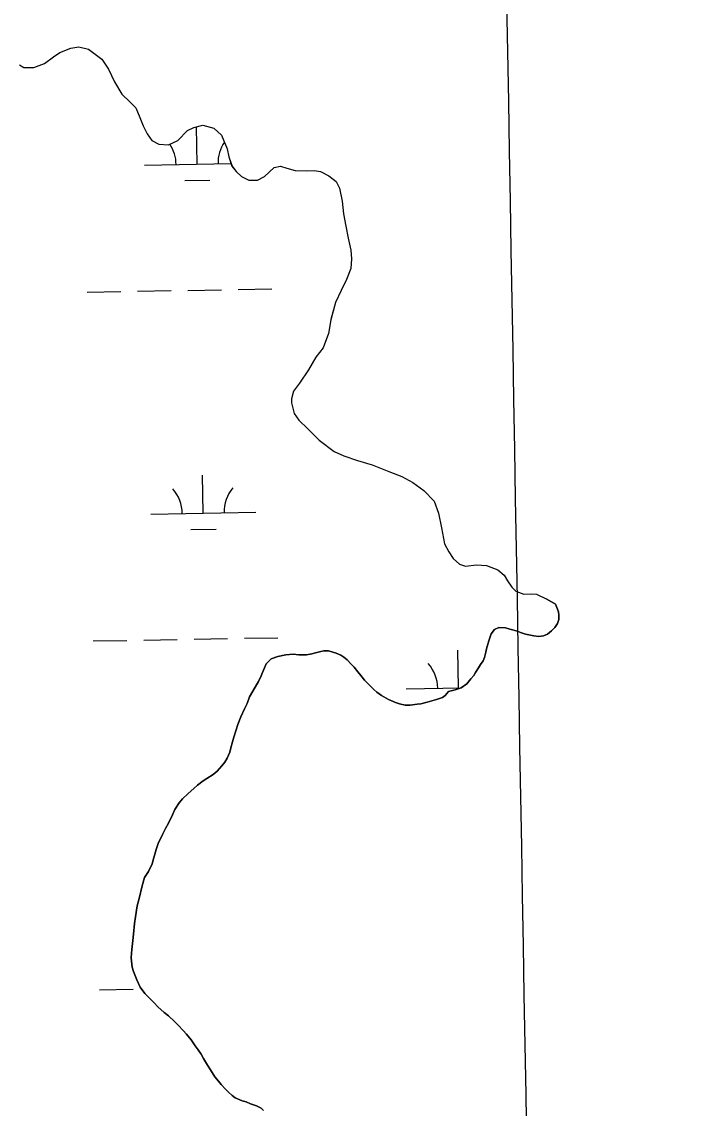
# Model space of a CAD drawing. Extents: x 3903937 to 3942190, y 260677 to 286651.
# Drawn here: x 3918202 to 3918837, y 274993 to 276029 of the extents above; entities that cross this region are included whole.
import ezdxf

# ---------------------------------------------------------------- set-up
doc = ezdxf.new("R2010")
doc.units = 0
for name, color, linetype in [('V-GRID-MAJR', 7, 'Continuous'), ('V-TOPO-SHOR', 7, 'Continuous'), ('V-WETL-SWMP', 7, 'Continuous')]:
    doc.layers.add(name, color=color, linetype=linetype)

msp = doc.modelspace()

# ---------------------------------------------------------------- linework, layer by layer
at = {"layer": 'V-GRID-MAJR'}
msp.add_spline([(3918836.554, 266203.342), (3918730.829, 272260.192), (3918625.049, 278320.127), (3918519.27, 284380.053), (3918519.216, 284383.145)], degree=3, dxfattribs=at)
at = {"layer": 'V-TOPO-SHOR'}
for points in [[(3918200.305, 275988.061), (3918204.346, 275985.292), (3918213.9760000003, 275985.386), (3918223.972, 275989.09500000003), (3918232.735, 275995.602), (3918238.716, 275999.673), (3918249.1070000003, 276003.788), (3918256.719, 276005.065), (3918265.972, 276002.749), (3918278.504, 275993.24), (3918285.019, 275983.674), (3918290.755, 275971.691), (3918297.69, 275960.12200000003), (3918305.3880000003, 275952.57300000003), (3918311.061, 275947.011), (3918314.762, 275937.817), (3918318.051, 275929.824), (3918321.737, 275922.234), (3918326.2120000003, 275915.859), (3918333.071, 275912.314), (3918342.305, 275911.603), (3918351.093, 275915.701), (3918360.2290000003, 275925.42100000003), (3918366.22, 275928.288), (3918375.028, 275930.381), (3918385.487, 275927.676), (3918392.776, 275920.923), (3918398.1240000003, 275907.734), (3918399.8030000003, 275900.126), (3918402.699, 275891.326), (3918406.7600000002, 275886.148), (3918411.622, 275881.381), (3918418.88, 275877.842), (3918426.906, 275877.919), (3918433.691, 275881.598), (3918442.838, 275890.113), (3918448.844, 275891.377), (3918454.884, 275889.429), (3918462.933, 275887.101), (3918473.367, 275886.802), (3918480.988, 275887.277), (3918487.017, 275886.132), (3918495.082, 275882.19800000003), (3918501.9590000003, 275876.648), (3918505.2320000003, 275870.26), (3918507.761, 275857.84500000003), (3918509.082, 275845.817), (3918511.204, 275834.203), (3918513.324, 275822.585), (3918515.841, 275811.374), (3918516.725, 275802.954), (3918516.0130000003, 275793.718), (3918511.702, 275783.242), (3918506.588, 275772.761), (3918501.48, 275761.474), (3918496.827, 275744.976), (3918494.5500000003, 275731.711), (3918489.466, 275718.018), (3918482.733, 275709.123), (3918475.626, 275697.016), (3918466.92, 275684.49), (3918461.378, 275676.81), (3918459.443, 275669.568), (3918459.4820000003, 275665.556), (3918461.988, 275655.55), (3918466.463, 275649.172), (3918474.973, 275640.829), (3918485.913, 275630.101), (3918500.063, 275619.405), (3918509.3340000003, 275615.081), (3918522.216, 275610.793), (3918536.304, 275606.516), (3918552.017, 275600.25), (3918564.501, 275595.558), (3918574.9930000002, 275589.641), (3918585.4990000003, 275582.119), (3918595.231, 275571.78), (3918599.3540000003, 275560.586), (3918602.301, 275546.569), (3918605.258, 275531.349), (3918609.346, 275523.765), (3918613.4220000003, 275517.38300000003), (3918619.494, 275511.825), (3918625.132, 275509.873), (3918635.552, 275511.18), (3918645.19, 275510.471), (3918656.063, 275506.566), (3918662.133, 275501.409), (3918665.398, 275495.82), (3918669.469, 275489.842), (3918673.117, 275486.266)], [(3918673.117, 275486.266), (3918680.77, 275483.131), (3918687.989, 275483.604), (3918692.808, 275483.249), (3918702.887, 275478.533)], [(3918388.443, 275314.574), (3918393.028, 275319.434), (3918395.754, 275323.151), (3918398.0500000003, 275327.012), (3918400.489, 275332.447), (3918401.64, 275336.596), (3918403.223, 275342.605), (3918404.517, 275347.041), (3918406.674, 275353.906), (3918408.114, 275359.05700000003), (3918410.985, 275366.352), (3918414.719, 275373.931), (3918417.301, 275378.93700000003), (3918419.3140000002, 275385.373), (3918422.47, 275390.665), (3918426.2, 275396.814), (3918427.9220000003, 275400.103), (3918430.361, 275405.251), (3918431.799, 275408.684), (3918433.521, 275413.118), (3918435.387, 275416.693), (3918440.1180000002, 275421.553), (3918446.418, 275423.976), (3918453.862, 275425.254), (3918460.876, 275425.961), (3918466.3140000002, 275425.522), (3918470.606, 275425.375), (3918473.613, 275425.512), (3918478.622, 275426.50800000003), (3918482.346, 275427.359), (3918487.214, 275428.498), (3918490.218, 275429.068), (3918494.5130000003, 275429.205), (3918498.949, 275428.052), (3918501.951, 275427.04600000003), (3918506.528, 275425.03500000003), (3918509.2460000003, 275423.315), (3918512.392, 275420.734), (3918516.392, 275416.579), (3918519.251, 275413.568), (3918522.5360000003, 275409.26900000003), (3918525.5360000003, 275405.544), (3918529.108, 275401.391), (3918533.394, 275396.947), (3918537.967, 275392.505), (3918540.685, 275389.924), (3918545.117, 275386.483), (3918551.836, 275382.752), (3918558.56, 275379.881), (3918562.279, 275378.73), (3918567.571, 275377.433), (3918572.58, 275377.284), (3918579.308, 275378.275), (3918582.745, 275378.844), (3918588.614, 275380.409), (3918593.196, 275381.548), (3918597.634, 275382.83), (3918603.219, 275384.681), (3918605.94, 275386.539), (3918609.094, 275390.543), (3918615.394, 275392.107), (3918621.12, 275393.95900000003), (3918626.4220000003, 275397.815), (3918630.436, 275402.39), (3918633.16, 275405.677), (3918634.883, 275408.538), (3918637.6070000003, 275412.97000000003), (3918639.472, 275416.116), (3918641.909, 275419.833), (3918643.204, 275422.981), (3918644.498, 275427.84500000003), (3918645.36, 275430.993), (3918646.5130000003, 275435.713), (3918647.519, 275438.86100000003), (3918649.6750000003, 275445.441), (3918652.829, 275449.586), (3918657.126, 275451.442), (3918663.278, 275451.004), (3918667.571, 275449.853), (3918674.724, 275447.837), (3918677.586, 275446.832), (3918682.45, 275445.251), (3918685.454, 275444.389), (3918690.318, 275443.379), (3918695.041, 275442.799), (3918699.477, 275443.651), (3918703.487, 275445.22000000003), (3918707.214, 275448.364), (3918710.509, 275451.507), (3918712.805, 275455.37), (3918714.241, 275459.23), (3918714.247, 275463.238), (3918713.823, 275466.388), (3918712.111, 275470.685), (3918710.97, 275473.835), (3918702.887, 275478.533)], [(3918432.634, 274990.925), (3918430.347, 274993.075), (3918425.915, 274995.512), (3918420.478, 274997.382), (3918416.044, 274999.104), (3918412.468, 275000.112), (3918405.744, 275003.127), (3918402.744, 275005.279), (3918399.455, 275008.287), (3918396.455, 275011.298), (3918392.309, 275015.74), (3918389.882, 275018.892), (3918386.311, 275023.191), (3918382.17, 275029.638), (3918379.4560000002, 275034.221), (3918375.602, 275040.38), (3918373.1750000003, 275044.676), (3918370.4590000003, 275048.688), (3918367.748, 275052.7), (3918363.748, 275058.287), (3918359.461, 275063.733), (3918356.318, 275067.172), (3918351.3170000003, 275072.33), (3918347.7430000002, 275075.912), (3918342.168, 275081.07300000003), (3918338.166, 275084.371), (3918332.164, 275089.675), (3918328.449, 275093.544), (3918323.017, 275098.989), (3918319.73, 275102.43), (3918315.3030000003, 275108.447), (3918311.876, 275115.465), (3918308.741, 275123.627), (3918307.6, 275127.637), (3918306.893, 275133.218), (3918306.756, 275136.797), (3918307.197, 275144.381), (3918308.0670000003, 275152.966), (3918308.792, 275158.977), (3918309.808, 275169.137), (3918310.674, 275175.72000000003), (3918312.407, 275186.021), (3918314.1350000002, 275193.175), (3918317.015, 275205.049), (3918319.46, 275213.061), (3918323.187, 275218.779), (3918326.632, 275226.074), (3918327.9280000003, 275230.938), (3918330.3740000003, 275239.664), (3918332.3850000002, 275245.53), (3918336.4050000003, 275254.11100000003), (3918339.274, 275259.688), (3918342.146, 275264.98), (3918346.02, 275272.703), (3918348.1750000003, 275277.851), (3918352.478, 275284.284), (3918355.632, 275288.145), (3918361.077, 275293.289), (3918366.38, 275298.006), (3918369.818, 275301.004), (3918375.1180000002, 275305.147), (3918378.844, 275307.576), (3918384.717, 275311.43200000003), (3918388.443, 275314.574)]]:
    msp.add_lwpolyline(points, dxfattribs=at)
at = {"layer": 'V-WETL-SWMP'}
for p, q in [((3918238.715, 275999.6729999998), (3918249.108, 276003.78799999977)), ((3918249.108, 276003.78799999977), (3918256.72, 276005.06599999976)), ((3918256.72, 276005.06599999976), (3918265.972, 276002.7489999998)), ((3918223.971, 275989.0959999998), (3918232.736, 275995.6019999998)), ((3918232.736, 275995.6019999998), (3918238.715, 275999.6729999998)), ((3918265.972, 276002.7489999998), (3918278.505, 275993.24099999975)), ((3918278.505, 275993.24099999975), (3918285.019, 275983.674)), ((3918200.305, 275988.06099999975), (3918204.345, 275985.2919999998)), ((3918204.345, 275985.292), (3918213.975, 275985.386)), ((3918213.975, 275985.386), (3918223.971, 275989.0959999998)), ((3918285.019, 275983.674), (3918290.755, 275971.691)), ((3918290.755, 275971.691), (3918297.69, 275960.12200000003)), ((3918297.69, 275960.12200000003), (3918305.3880000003, 275952.57300000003)), ((3918305.3880000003, 275952.57299999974), (3918311.061, 275947.01)), ((3918311.061, 275947.01), (3918314.762, 275937.81699999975)), ((3918314.762, 275937.81699999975), (3918318.051, 275929.824)), ((3918318.051, 275929.824), (3918321.737, 275922.23499999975)), ((3918321.737, 275922.23499999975), (3918326.213, 275915.8579999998)), ((3918351.094, 275915.70099999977), (3918360.2290000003, 275925.42099999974)), ((3918360.2290000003, 275925.42099999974), (3918366.22, 275928.28899999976)), ((3918366.22, 275928.28899999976), (3918375.028, 275930.38099999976)), ((3918369.407233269, 275893.1843763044), (3918368.7786344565, 275928.896704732)), ((3918375.028, 275930.38099999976), (3918385.488, 275927.67499999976)), ((3918385.488, 275927.675), (3918392.7770000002, 275920.92399999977)), ((3918392.7770000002, 275920.92399999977), (3918398.123, 275907.734)), ((3918326.213, 275915.8579999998), (3918333.0700000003, 275912.314)), ((3918333.0700000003, 275912.314), (3918342.306, 275911.6019999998)), ((3918342.306, 275911.6019999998), (3918351.094, 275915.70099999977)), ((3918398.123, 275907.734), (3918399.802, 275900.12599999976)), ((3918399.802, 275900.12599999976), (3918402.698, 275891.326)), ((3918319.4149769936, 275892.3044260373), (3918401.8982189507, 275893.75627390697)), ((3918402.698, 275891.326), (3918406.761, 275886.14900000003)), ((3918433.6920000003, 275881.597), (3918442.838, 275890.114)), ((3918442.838, 275890.114), (3918448.845, 275891.376)), ((3918448.845, 275891.376), (3918454.883, 275889.42899999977)), ((3918406.761, 275886.14900000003), (3918411.623, 275881.381)), ((3918411.623, 275881.38099999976), (3918418.881, 275877.841)), ((3918426.906, 275877.91899999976), (3918433.6920000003, 275881.5969999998)), ((3918454.883, 275889.42899999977), (3918462.932, 275887.1)), ((3918462.932, 275887.1), (3918473.3680000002, 275886.801)), ((3918473.3680000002, 275886.801), (3918480.988, 275887.277)), ((3918480.988, 275887.277), (3918487.018, 275886.132)), ((3918487.018, 275886.132), (3918495.083, 275882.19799999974)), ((3918495.083, 275882.19799999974), (3918501.9590000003, 275876.647)), ((3918357.680662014, 275877.5445781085), (3918381.676945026, 275877.96695423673)), ((3918418.881, 275877.841), (3918426.906, 275877.91899999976)), ((3918501.9590000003, 275876.647), (3918505.2320000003, 275870.259)), ((3918505.2320000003, 275870.259), (3918507.761, 275857.844)), ((3918507.761, 275857.844), (3918509.082, 275845.818)), ((3918509.082, 275845.818), (3918511.203, 275834.20199999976)), ((3918511.203, 275834.20199999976), (3918513.323, 275822.5849999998)), ((3918513.323, 275822.5849999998), (3918515.84, 275811.374)), ((3918515.84, 275811.374), (3918516.725, 275802.955)), ((3918516.725, 275802.955), (3918516.0130000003, 275793.719)), ((3918516.0130000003, 275793.719), (3918511.701, 275783.243)), ((3918511.701, 275783.243), (3918506.5870000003, 275772.76)), ((3918264.6929108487, 275771.2516241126), (3918296.6879548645, 275771.8147922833)), ((3918312.6854768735, 275772.09637636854), (3918344.6805208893, 275772.6595445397)), ((3918360.678042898, 275772.9411286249), (3918392.6730869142, 275773.5042967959)), ((3918408.670608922, 275773.7858808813), (3918440.665652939, 275774.349049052)), ((3918506.5870000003, 275772.76), (3918501.481, 275761.47399999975)), ((3918501.481, 275761.47399999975), (3918496.827, 275744.97499999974)), ((3918496.827, 275744.97499999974), (3918494.549, 275731.711)), ((3918494.549, 275731.711), (3918489.466, 275718.017)), ((3918489.466, 275718.017), (3918482.7319999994, 275709.1229999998)), ((3918482.7320000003, 275709.1229999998), (3918475.627, 275697.015)), ((3918475.627, 275697.015), (3918466.921, 275684.49)), ((3918466.921, 275684.49), (3918461.378, 275676.81099999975)), ((3918461.378, 275676.81099999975), (3918459.443, 275669.5689999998)), ((3918459.443, 275669.5689999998), (3918459.4820000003, 275665.556)), ((3918459.4820000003, 275665.556), (3918461.988, 275655.549)), ((3918461.988, 275655.549), (3918466.464, 275649.172)), ((3918466.464, 275649.172), (3918474.973, 275640.828)), ((3918474.973, 275640.828), (3918485.913, 275630.101)), ((3918485.913, 275630.101), (3918500.062, 275619.404)), ((3918500.062, 275619.404), (3918509.3340000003, 275615.081)), ((3918509.3340000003, 275615.081), (3918522.217, 275610.793)), ((3918522.217, 275610.7929999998), (3918536.304, 275606.51699999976)), ((3918536.304, 275606.51699999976), (3918552.0160000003, 275600.24999999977)), ((3918552.0160000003, 275600.24999999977), (3918564.502, 275595.55700000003)), ((3918375.26198237, 275560.5608991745), (3918374.628418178, 275596.555323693)), ((3918564.502, 275595.55700000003), (3918574.9930000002, 275589.6399999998)), ((3918574.9930000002, 275589.6399999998), (3918585.5, 275582.119)), ((3918585.5, 275582.119), (3918595.2320000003, 275571.7799999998)), ((3918595.2320000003, 275571.7799999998), (3918599.3540000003, 275560.585)), ((3918325.2697260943, 275559.6809489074), (3918425.2542386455, 275561.44084944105)), ((3918599.3540000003, 275560.585), (3918602.301, 275546.5689999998)), ((3918363.5354111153, 275544.9211009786), (3918387.5316941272, 275545.3434771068)), ((3918602.301, 275546.5689999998), (3918605.259, 275531.349)), ((3918605.259, 275531.349), (3918609.346, 275523.7639999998)), ((3918609.346, 275523.7639999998), (3918613.421, 275517.38299999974)), ((3918613.421, 275517.38299999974), (3918619.495, 275511.825)), ((3918619.495, 275511.825), (3918625.132, 275509.8739999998)), ((3918625.132, 275509.8739999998), (3918635.552, 275511.17999999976)), ((3918635.552, 275511.17999999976), (3918645.19, 275510.4709999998)), ((3918645.19, 275510.471), (3918656.063, 275506.565)), ((3918656.063, 275506.565), (3918662.133, 275501.408)), ((3918662.133, 275501.408), (3918665.398, 275495.821)), ((3918665.398, 275495.821), (3918669.469, 275489.842)), ((3918669.469, 275489.842), (3918673.116, 275486.266)), ((3918673.116, 275486.266), (3918680.771, 275483.131)), ((3918680.771, 275483.131), (3918687.99, 275483.60299999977)), ((3918687.99, 275483.60299999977), (3918692.808, 275483.249)), ((3918692.808, 275483.249), (3918702.887, 275478.5319999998)), ((3918702.887, 275478.5319999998), (3918710.97, 275473.83400000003)), ((3918710.97, 275473.83400000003), (3918712.11, 275470.684)), ((3918712.11, 275470.684), (3918713.822, 275466.388)), ((3918713.822, 275466.388), (3918714.2460000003, 275463.238)), ((3918712.804, 275455.3689999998), (3918710.509, 275451.50800000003)), ((3918714.241, 275459.231), (3918712.804, 275455.3689999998)), ((3918714.2460000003, 275463.238), (3918714.241, 275459.231)), ((3918649.6750000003, 275445.441), (3918647.519, 275438.86099999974)), ((3918652.83, 275449.587), (3918649.6750000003, 275445.441)), ((3918657.126, 275451.44099999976), (3918652.83, 275449.58699999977)), ((3918663.279, 275451.003), (3918657.126, 275451.44099999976)), ((3918667.571, 275449.852), (3918663.279, 275451.003)), ((3918674.724, 275447.838), (3918667.571, 275449.852)), ((3918677.585, 275446.832), (3918674.724, 275447.838)), ((3918682.449, 275445.251), (3918677.585, 275446.8320000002)), ((3918685.453, 275444.388), (3918682.449, 275445.251)), ((3918690.318, 275443.379), (3918685.453, 275444.388)), ((3918703.487, 275445.221), (3918699.477, 275443.652)), ((3918707.213, 275448.364), (3918703.487, 275445.221)), ((3918710.509, 275451.50800000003), (3918707.213, 275448.364)), ((3918270.5476599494, 275438.6281469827), (3918302.542703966, 275439.1913151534)), ((3918318.5402259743, 275439.4728992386), (3918350.535269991, 275440.03606740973)), ((3918366.532791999, 275440.317651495), (3918398.5278360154, 275440.8808196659)), ((3918414.5253580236, 275441.1624037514), (3918446.5204020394, 275441.7255719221)), ((3918646.5130000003, 275435.71299999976), (3918645.361, 275430.992)), ((3918647.519, 275438.86099999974), (3918646.5130000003, 275435.71299999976)), ((3918695.04, 275442.79999999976), (3918690.318, 275443.379)), ((3918699.477, 275443.652), (3918695.04, 275442.79999999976)), ((3918446.418, 275423.9769999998), (3918440.117, 275421.553)), ((3918453.862, 275425.2539999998), (3918446.418, 275423.9769999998)), ((3918460.876, 275425.9599999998), (3918453.862, 275425.2539999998)), ((3918466.3140000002, 275425.523), (3918460.876, 275425.9599999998)), ((3918470.6070000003, 275425.374), (3918466.3140000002, 275425.523)), ((3918473.613, 275425.512), (3918470.6070000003, 275425.374)), ((3918478.623, 275426.507), (3918473.613, 275425.512)), ((3918482.345, 275427.35999999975), (3918478.623, 275426.50699999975)), ((3918487.213, 275428.498), (3918482.345, 275427.36)), ((3918490.219, 275429.06699999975), (3918487.213, 275428.4979999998)), ((3918494.5130000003, 275429.2039999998), (3918490.219, 275429.06699999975)), ((3918498.948, 275428.0519999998), (3918494.5130000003, 275429.2039999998)), ((3918501.952, 275427.04599999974), (3918498.948, 275428.0519999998)), ((3918506.529, 275425.0359999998), (3918501.952, 275427.04599999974)), ((3918509.2460000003, 275423.315), (3918506.529, 275425.0359999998)), ((3918618.7028782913, 275394.006421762), (3918618.069314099, 275430.00084628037)), ((3918644.498, 275427.84500000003), (3918643.203, 275422.9809999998)), ((3918645.361, 275430.992), (3918644.498, 275427.84500000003)), ((3918433.522, 275413.118), (3918431.798, 275408.684)), ((3918435.3880000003, 275416.6939999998), (3918433.522, 275413.118)), ((3918440.117, 275421.553), (3918435.3880000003, 275416.6939999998)), ((3918512.3910000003, 275420.73399999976), (3918509.2460000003, 275423.315)), ((3918516.392, 275416.57799999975), (3918512.3910000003, 275420.73399999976)), ((3918519.25, 275413.5689999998), (3918516.392, 275416.57799999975)), ((3918522.5360000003, 275409.2699999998), (3918519.25, 275413.5689999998)), ((3918639.472, 275416.116), (3918637.6070000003, 275412.97000000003)), ((3918641.91, 275419.83399999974), (3918639.472, 275416.116)), ((3918643.203, 275422.9809999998), (3918641.91, 275419.83399999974)), ((3918430.362, 275405.25099999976), (3918427.9220000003, 275400.10299999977)), ((3918431.798, 275408.684), (3918430.362, 275405.25099999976)), ((3918525.5360000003, 275405.545), (3918522.5360000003, 275409.2699999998)), ((3918529.108, 275401.39), (3918525.5360000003, 275405.545)), ((3918633.16, 275405.678), (3918630.436, 275402.39)), ((3918634.882, 275408.538), (3918633.16, 275405.678)), ((3918637.6070000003, 275412.97000000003), (3918634.882, 275408.538)), ((3918426.2, 275396.8129999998), (3918422.47, 275390.66499999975)), ((3918427.9220000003, 275400.10299999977), (3918426.2, 275396.8129999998)), ((3918533.395, 275396.94699999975), (3918529.108, 275401.39)), ((3918537.968, 275392.5039999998), (3918533.395, 275396.94699999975)), ((3918540.684, 275389.924), (3918537.968, 275392.5039999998)), ((3918568.7106220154, 275393.12647149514), (3918621.247739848, 275394.05121573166)), ((3918621.1210000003, 275393.95900000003), (3918615.394, 275392.107)), ((3918626.4220000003, 275397.81599999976), (3918621.1210000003, 275393.95900000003)), ((3918630.436, 275402.39), (3918626.4220000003, 275397.81599999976)), ((3918419.3140000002, 275385.3739999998), (3918417.301, 275378.93599999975)), ((3918422.47, 275390.66499999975), (3918419.3140000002, 275385.3739999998)), ((3918545.116, 275386.4829999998), (3918540.684, 275389.924)), ((3918551.8370000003, 275382.752), (3918545.116, 275386.4829999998)), ((3918558.559, 275379.8799999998), (3918551.8370000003, 275382.752)), ((3918597.634, 275382.83), (3918593.196, 275381.548)), ((3918603.219, 275384.68200000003), (3918597.634, 275382.83)), ((3918605.94, 275386.539), (3918603.219, 275384.68200000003)), ((3918609.095, 275390.5419999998), (3918605.94, 275386.539)), ((3918615.394, 275392.107), (3918609.095, 275390.5419999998)), ((3918414.718, 275373.931), (3918410.986, 275366.3509999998)), ((3918417.301, 275378.93599999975), (3918414.718, 275373.931)), ((3918562.279, 275378.72999999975), (3918558.559, 275379.8799999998)), ((3918567.572, 275377.434), (3918562.279, 275378.72999999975)), ((3918572.5810000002, 275377.284), (3918567.572, 275377.434)), ((3918579.309, 275378.276), (3918572.5810000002, 275377.284)), ((3918582.744, 275378.84399999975), (3918579.309, 275378.276)), ((3918588.615, 275380.41000000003), (3918582.744, 275378.84399999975)), ((3918593.196, 275381.548), (3918588.615, 275380.41000000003)), ((3918410.986, 275366.3509999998), (3918408.113, 275359.05599999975)), ((3918406.6750000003, 275353.9059999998), (3918404.518, 275347.04)), ((3918408.113, 275359.05599999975), (3918406.6750000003, 275353.9059999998)), ((3918403.224, 275342.605), (3918401.6410000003, 275336.596)), ((3918404.518, 275347.04), (3918403.224, 275342.605)), ((3918400.49, 275332.447), (3918398.049, 275327.012)), ((3918401.6410000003, 275336.596), (3918400.49, 275332.447)), ((3918395.754, 275323.151), (3918393.029, 275319.434)), ((3918398.049, 275327.012), (3918395.754, 275323.151)), ((3918384.717, 275311.43200000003), (3918378.844, 275307.57599999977)), ((3918388.443, 275314.575), (3918384.717, 275311.43200000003)), ((3918393.029, 275319.434), (3918388.443, 275314.575)), ((3918369.818, 275301.005), (3918366.379, 275298.0049999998)), ((3918375.119, 275305.148), (3918369.818, 275301.005)), ((3918378.844, 275307.57599999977), (3918375.119, 275305.148)), ((3918361.077, 275293.289), (3918355.631, 275288.145)), ((3918366.379, 275298.0049999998), (3918361.077, 275293.289)), ((3918352.477, 275284.28500000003), (3918348.174, 275277.851)), ((3918355.631, 275288.145), (3918352.477, 275284.28500000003)), ((3918346.02, 275272.702), (3918342.145, 275264.979)), ((3918348.174, 275277.851), (3918346.02, 275272.702)), ((3918339.275, 275259.688), (3918336.4050000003, 275254.10999999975)), ((3918342.145, 275264.979), (3918339.275, 275259.688)), ((3918336.4050000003, 275254.10999999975), (3918332.3850000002, 275245.529)), ((3918330.373, 275239.66399999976), (3918327.9280000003, 275230.9379999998)), ((3918332.3850000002, 275245.529), (3918330.373, 275239.66399999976)), ((3918327.9280000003, 275230.9379999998), (3918326.633, 275226.07300000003)), ((3918323.188, 275218.779), (3918319.4590000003, 275213.05999999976)), ((3918326.633, 275226.07300000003), (3918323.188, 275218.779)), ((3918319.4590000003, 275213.05999999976), (3918317.014, 275205.04899999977)), ((3918317.014, 275205.04899999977), (3918314.1350000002, 275193.17399999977)), ((3918312.407, 275186.0209999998), (3918310.6750000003, 275175.71899999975)), ((3918314.1350000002, 275193.17399999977), (3918312.407, 275186.0209999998)), ((3918310.6750000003, 275175.71899999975), (3918309.807, 275169.13699999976)), ((3918309.807, 275169.13699999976), (3918308.791, 275158.977)), ((3918308.791, 275158.977), (3918308.0670000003, 275152.967)), ((3918307.196, 275144.381), (3918306.756, 275136.7969999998)), ((3918308.0670000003, 275152.967), (3918307.196, 275144.381)), ((3918306.756, 275136.7969999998), (3918306.894, 275133.218)), ((3918306.894, 275133.218), (3918307.6010000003, 275127.636)), ((3918307.6010000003, 275127.636), (3918308.74, 275123.627)), ((3918308.74, 275123.627), (3918311.877, 275115.465)), ((3918311.877, 275115.465), (3918315.302, 275108.44699999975)), ((3918276.4024090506, 275106.00466985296), (3918308.397453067, 275106.56783802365)), ((3918315.302, 275108.44699999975), (3918319.73, 275102.42999999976)), ((3918319.73, 275102.43), (3918323.017, 275098.98999999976)), ((3918323.017, 275098.98999999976), (3918328.448, 275093.54399999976)), ((3918328.448, 275093.54399999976), (3918332.163, 275089.67499999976)), ((3918332.163, 275089.67499999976), (3918338.167, 275084.37099999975)), ((3918338.167, 275084.37099999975), (3918342.169, 275081.07299999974)), ((3918342.169, 275081.07299999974), (3918347.7430000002, 275075.91299999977)), ((3918347.7430000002, 275075.91299999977), (3918351.316, 275072.3299999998)), ((3918351.316, 275072.33), (3918356.318, 275067.17100000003)), ((3918356.318, 275067.17100000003), (3918359.4620000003, 275063.732)), ((3918359.4620000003, 275063.732), (3918363.747, 275058.287)), ((3918363.747, 275058.287), (3918367.747, 275052.7)), ((3918367.747, 275052.6999999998), (3918370.46, 275048.6889999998)), ((3918370.46, 275048.6889999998), (3918373.174, 275044.677)), ((3918373.174, 275044.677), (3918375.6010000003, 275040.3799999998)), ((3918375.6010000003, 275040.3799999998), (3918379.4560000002, 275034.221)), ((3918379.4560000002, 275034.221), (3918382.169, 275029.63699999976)), ((3918382.169, 275029.63699999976), (3918386.31, 275023.191)), ((3918386.31, 275023.191), (3918389.882, 275018.893)), ((3918389.882, 275018.893), (3918392.31, 275015.74)), ((3918392.31, 275015.74), (3918396.454, 275011.298)), ((3918396.454, 275011.298), (3918399.455, 275008.288)), ((3918399.455, 275008.288), (3918402.7430000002, 275005.278)), ((3918402.7430000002, 275005.278), (3918405.745, 275003.127)), ((3918405.745, 275003.127), (3918412.467, 275000.112)), ((3918412.467, 275000.112), (3918416.044, 274999.105)), ((3918416.044, 274999.105), (3918420.478, 274997.38099999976)), ((3918420.478, 274997.38099999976), (3918425.914, 274995.51299999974)), ((3918425.914, 274995.513), (3918430.347, 274993.074))]:
    msp.add_line(p, q, dxfattribs=at)
for centre, radius, start, end in [((3918314.164496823, 275892.68688522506), 35.24628790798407, 0.2365807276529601, 33.56609202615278), ((3918424.6332575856, 275894.63132667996), 35.24628790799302, 145.94108357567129, 181.78023605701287), ((3918320.019245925, 275560.0634080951), 35.24628790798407, 0.23658072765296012, 41.78023906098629), ((3918430.4880066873, 275562.00784955), 35.24628790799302, 140.23657772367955, 181.78023605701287), ((3918563.4601418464, 275393.5089306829), 35.24628790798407, 0.23658072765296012, 41.78023906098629)]:
    msp.add_arc(centre, radius, start, end, dxfattribs=at)

doc.saveas('drawing.dxf')
